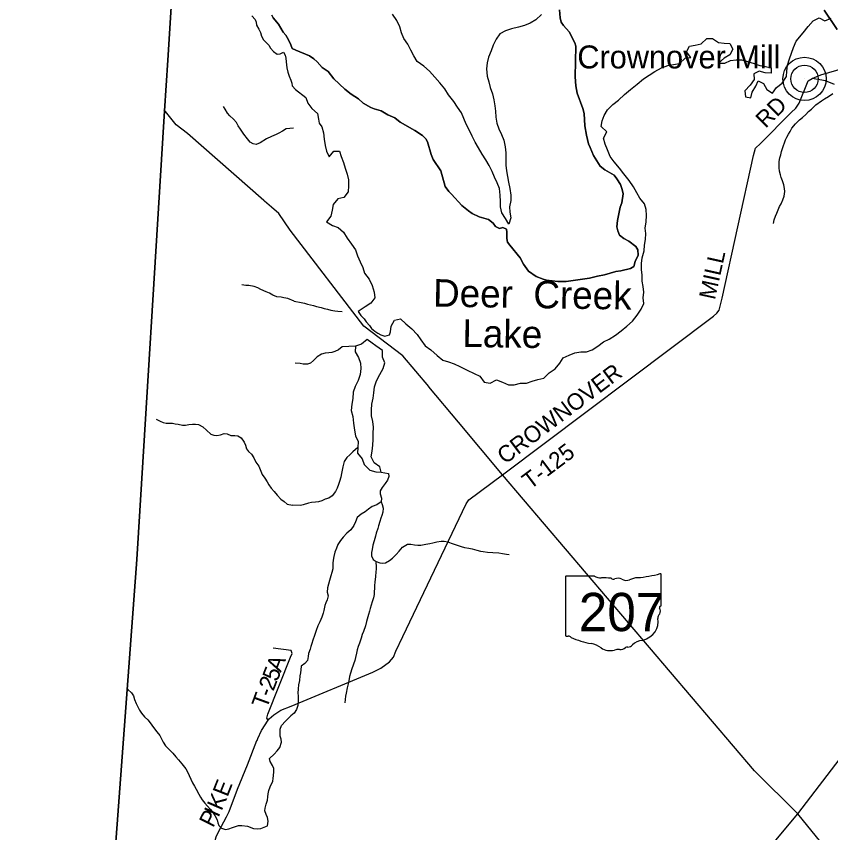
# Model space of a CAD drawing. Extents: x 1643459 to 2064572, y 425441 to 780708.
# Drawn here: x 1752151 to 1766937, y 576739 to 591567 of the extents above; entities that cross this region are included whole.
import ezdxf

# ---------------------------------------------------------------- set-up
doc = ezdxf.new("R2010")
doc.units = 0
for name, color, linetype in [('GE_P_Alignment_100_Curve_Data', 7, 'Continuous'), ('GM_X_City_Street', 7, 'Continuous'), ('GM_X_Interstate_Route', 7, 'Continuous'), ('GM_X_Interstate_Shield', 7, 'Continuous'), ('GM_X_Major_River', 7, 'Continuous'), ('GM_X_Major_River_Text', 7, 'Continuous'), ('GM_X_Minor_Lake', 7, 'Continuous'), ('GM_X_Rail_Line', 7, 'Continuous'), ('GM_X_Section_Text', 7, 'Continuous'), ('GM_X_Township_ROW', 7, 'Continuous'), ('GM_X_US_Route', 7, 'Continuous'), ('GM_X_US_Shield', 7, 'Continuous'), ('PM_P_Cells', 7, 'Continuous'), ('RD_X_Text', 7, 'Continuous'), ('ST_Details', 7, 'Continuous')]:
    doc.layers.add(name, color=color, linetype=linetype)

msp = doc.modelspace()

# ---------------------------------------------------------------- linework, layer by layer
at = {"layer": 'GE_P_Alignment_100_Curve_Data'}
for radius in [393, 249]:
    msp.add_circle((1766463, 590431), radius, dxfattribs=at)
at = {"layer": 'GM_X_City_Street'}
for points in [[(1753562, 571274), (1754339, 581698), (1754843, 589851), (1754900, 590773), (1755032, 592905)], [(1762014, 591688), (1762025, 591541), (1762043, 591463), (1762085, 591401), (1762190, 591284), (1762291, 591087), (1762309, 591024), (1762300, 590467), (1762309, 590302), (1762333, 590170), (1762439, 589894), (1762459, 589802), (1762474, 589581), (1762505, 589407), (1762542, 589250), (1762572, 589184), (1762631, 589039), (1762752, 588844), (1762834, 588777), (1763004, 588680), (1763055, 588616), (1763119, 588511), (1763150, 588424), (1763168, 588342), (1763145, 588178), (1763113, 588100), (1763064, 587857), (1763057, 587743), (1763075, 587671), (1763104, 587592), (1763180, 587530), (1763270, 587485), (1763401, 587386), (1763435, 587328), (1763441, 587230), (1763386, 587111), (1763366, 587023), (1763303, 586988), (1763127, 586946), (1763035, 586935), (1762831, 586872), (1762704, 586850), (1762558, 586813), (1762136, 586751), (1761981, 586750), (1761779, 586773), (1761717, 586790), (1761590, 586842), (1761452, 586939), (1761361, 587064), (1761297, 587181), (1761113, 587409), (1761072, 587467), (1761059, 587531), (1761059, 587646), (1761050, 587700), (1760984, 587734), (1760922, 587714), (1760854, 587747), (1760808, 587811), (1760724, 587874), (1760554, 587927), (1760429, 587988), (1760359, 588032), (1760239, 588129), (1760054, 588339), (1760002, 588383), (1759937, 588478), (1759860, 588759), (1759721, 588968), (1759683, 589059), (1759617, 589286), (1759589, 589340), (1759525, 589401), (1759385, 589494), (1759122, 589646), (1759022, 589726), (1758899, 589775), (1758775, 589852), (1758651, 589885), (1758589, 589911), (1758449, 589990), (1758364, 590067), (1758232, 590152), (1758116, 590243), (1757915, 590432), (1757810, 590567), (1757702, 590640), (1757615, 590743), (1757555, 590795), (1757473, 590852), (1757224, 590950), (1757158, 590980), (1757138, 591050), (1757094, 591140), (1757047, 591225), (1756995, 591281), (1756914, 591427), (1756814, 591541), (1756788, 591590)], [(1756788, 591590), (1756814, 591541), (1756914, 591427), (1756995, 591281), (1757047, 591225), (1757094, 591140), (1757138, 591050), (1757158, 590980), (1757224, 590950), (1757473, 590852), (1757555, 590795), (1757615, 590743), (1757702, 590640), (1757810, 590567), (1757915, 590432), (1758116, 590243), (1758232, 590152), (1758364, 590067), (1758449, 589990), (1758589, 589911), (1758651, 589885), (1758775, 589852), (1758899, 589775), (1759022, 589726), (1759122, 589646), (1759385, 589494), (1759525, 589401), (1759589, 589340), (1759617, 589286), (1759683, 589059), (1759721, 588968), (1759860, 588759), (1759937, 588478), (1760002, 588383), (1760054, 588339), (1760239, 588129), (1760359, 588032), (1760429, 587988), (1760554, 587927), (1760724, 587874), (1760808, 587811), (1760854, 587747), (1760922, 587714), (1760984, 587734), (1761050, 587700), (1761059, 587646), (1761059, 587531), (1761072, 587467), (1761113, 587409), (1761297, 587181), (1761361, 587064), (1761452, 586939), (1761590, 586842), (1761717, 586790), (1761779, 586773), (1761981, 586750), (1762136, 586751), (1762558, 586813), (1762704, 586850), (1762831, 586872), (1763035, 586935), (1763127, 586946), (1763303, 586988), (1763366, 587023), (1763386, 587111), (1763441, 587230), (1763435, 587328), (1763401, 587386), (1763270, 587485), (1763180, 587530), (1763104, 587592), (1763075, 587671), (1763057, 587743), (1763064, 587857), (1763113, 588100), (1763145, 588178), (1763168, 588342), (1763150, 588424), (1763119, 588511), (1763055, 588616), (1763004, 588680), (1762834, 588777), (1762752, 588844), (1762631, 589039), (1762572, 589184), (1762542, 589250), (1762505, 589407), (1762474, 589581), (1762459, 589802), (1762439, 589894), (1762333, 590170), (1762309, 590302), (1762300, 590467), (1762309, 591024), (1762291, 591087), (1762190, 591284), (1762085, 591401), (1762043, 591463), (1762025, 591541), (1762014, 591688)], [(1767057, 591328), (1766816, 591682)], [(1766816, 591682), (1767057, 591328)]]:
    msp.add_lwpolyline(points, dxfattribs=at)
at = {"layer": 'GM_X_Interstate_Route'}
msp.add_lwpolyline([(1755763, 604727), (1755032, 592905), (1754900, 590773), (1754843, 589851), (1754339, 581698), (1753562, 571274), (1753386, 568784), (1753383, 568749), (1753220, 566444), (1752151, 553079), (1757255, 552802), (1765505, 552299), (1775689, 551676), (1780637, 551427), (1783571, 551280), (1785638, 551176)], dxfattribs=at)
at = {"layer": 'GM_X_Interstate_Shield'}
for points in [[(1756425, 591578), (1756486, 591511), (1756506, 591459), (1756513, 591408), (1756555, 591332), (1756584, 591275), (1756600, 591207), (1756639, 591138), (1756734, 591043), (1756768, 590989), (1756819, 590926), (1756887, 590881), (1756943, 590887), (1757003, 590914), (1757032, 590860), (1757044, 590810), (1757051, 590739), (1757055, 590687), (1757062, 590631), (1757080, 590553), (1757105, 590480), (1757134, 590410), (1757156, 590353), (1757161, 590303), (1757217, 590237)], [(1761684, 591603), (1761583, 591505), (1761479, 591446), (1761378, 591402), (1761268, 591372), (1761143, 591342), (1761035, 591306), (1760931, 591250), (1760862, 591150), (1760808, 591045), (1760770, 590939), (1760726, 590827), (1760698, 590722), (1760686, 590612), (1760698, 590480), (1760728, 590375), (1760754, 590275), (1760798, 590159), (1760818, 590052), (1760838, 589944), (1760850, 589844), (1760860, 589735), (1760874, 589629), (1760909, 589523), (1760959, 589423), (1761001, 589316), (1761027, 589194), (1761041, 589090), (1761039, 588979), (1761037, 588865), (1761051, 588761), (1761071, 588660), (1761087, 588554), (1761113, 588438), (1761127, 588319), (1761127, 588219), (1761105, 588109), (1761109, 588008), (1761127, 587906), (1761095, 587792), (1761035, 587896), (1760965, 588000), (1760943, 588105), (1760943, 588205), (1760939, 588319), (1760921, 588438), (1760882, 588544), (1760832, 588644), (1760792, 588751), (1760738, 588857), (1760678, 588961), (1760609, 589065), (1760545, 589176), (1760485, 589282), (1760429, 589392), (1760374, 589503), (1760320, 589609), (1760278, 589709), (1760234, 589812), (1760160, 589916), (1760097, 590018), (1759999, 590141), (1759929, 590249), (1759840, 590357), (1759752, 590460), (1759652, 590572), (1759547, 590660), (1759429, 590746), (1759371, 590847), (1759314, 590951), (1759258, 591061), (1759186, 591162), (1759144, 591270), (1759114, 591378), (1759057, 591491), (1758981, 591607)], [(1764792, 591166), (1764900, 591091), (1765002, 591081), (1765107, 591075), (1765159, 590969), (1765109, 590867), (1765002, 590807), (1764902, 590718), (1765014, 590716), (1765119, 590764), (1765221, 590776), (1765324, 590779), (1765428, 590748), (1765546, 590708), (1765649, 590676), (1765755, 590654), (1765856, 590634), (1765858, 590534), (1765745, 590542), (1765641, 590570), (1765540, 590522), (1765546, 590421), (1765478, 590315), (1765380, 590211), (1765390, 590103), (1765490, 590086), (1765510, 590191), (1765581, 590297), (1765619, 590397), (1765719, 590345), (1765775, 590241), (1765880, 590173), (1765952, 590275), (1766054, 590355), (1766135, 590472), (1766141, 590574), (1766153, 590678), (1766189, 590793), (1766227, 590897), (1766263, 591001), (1766309, 591116), (1766440, 591270), (1766530, 591384), (1766619, 591485), (1766731, 591539), (1766831, 591487), (1766944, 591531)], [(1758945, 585838), (1758955, 585938), (1759019, 586049), (1759126, 586071), (1759226, 585984), (1759330, 585890), (1759431, 585790), (1759497, 585690), (1759577, 585585), (1759680, 585511), (1759792, 585407), (1759893, 585321), (1759997, 585292), (1760103, 585258), (1760206, 585204), (1760338, 585140), (1760465, 585080), (1760569, 585030), (1760647, 584921), (1760754, 584903), (1760872, 584962), (1760977, 584925), (1761089, 584871), (1761190, 584871), (1761306, 584905), (1761412, 584903), (1761517, 584943), (1761619, 584968), (1761728, 584996), (1761828, 585090), (1761932, 585164), (1762021, 585266), (1762081, 585367), (1762189, 585413), (1762292, 585453), (1762400, 585473), (1762503, 585475), (1762607, 585509), (1762711, 585575), (1762812, 585654), (1762916, 585702), (1763029, 585778), (1763135, 585852), (1763235, 585940), (1763338, 586029), (1763424, 586139), (1763496, 586247), (1763543, 586352), (1763535, 586454), (1763545, 586558), (1763533, 586658), (1763515, 586759), (1763515, 586865), (1763505, 586969), (1763503, 587076), (1763517, 587178), (1763549, 587308), (1763559, 587411), (1763575, 587513), (1763581, 587621), (1763569, 587722), (1763587, 587836), (1763591, 587952), (1763587, 588061), (1763555, 588161), (1763470, 588263), (1763418, 588363), (1763356, 588470), (1763278, 588586), (1763179, 588706), (1763101, 588807), (1763007, 588923), (1762934, 589023), (1762882, 589144), (1762842, 589248), (1762812, 589356), (1762870, 589467), (1762770, 589567), (1762786, 589667), (1762826, 589768), (1762882, 589870), (1762983, 589968), (1763087, 590046), (1763195, 590149), (1763302, 590239), (1763422, 590335), (1763541, 590429), (1763643, 590500), (1763745, 590564), (1763868, 590630), (1763978, 590672), (1764081, 590694), (1764191, 590708), (1764296, 590809), (1764396, 590821), (1764322, 590923), (1764376, 591025), (1764478, 591043), (1764585, 591067), (1764689, 591162), (1764792, 591166)], [(1757217, 590237), (1757405, 590094), (1757445, 589992), (1757517, 589890), (1757622, 589804), (1757640, 589701), (1757651, 589624), (1757696, 589561), (1757730, 589449), (1757740, 589336), (1757760, 589220), (1757784, 589120), (1757831, 589015), (1757917, 589120), (1758019, 589120), (1758052, 589019), (1758094, 588915), (1758124, 588811), (1758156, 588698), (1758180, 588598), (1758182, 588486), (1758174, 588381), (1758100, 588275), (1757991, 588255), (1757905, 588147), (1757885, 588044), (1757859, 587940), (1757784, 587836), (1757889, 587766), (1757993, 587730), (1758094, 587645), (1758160, 587539), (1758238, 587431), (1758308, 587324), (1758345, 587214), (1758393, 587106), (1758441, 587003), (1758475, 586899), (1758555, 586795), (1758614, 586677), (1758650, 586558), (1758662, 586456), (1758590, 586356), (1758487, 586293), (1758358, 586207)], [(1758358, 586207), (1758408, 586135), (1758469, 586070), (1758501, 586018), (1758563, 585949), (1758601, 585899), (1758662, 585849), (1758716, 585814), (1758768, 585784), (1758844, 585759), (1758929, 585780)], [(1758929, 585780), (1758945, 585838)], [(1758521, 585700), (1758417, 585615), (1758312, 585577), (1758304, 585473), (1758363, 585371), (1758399, 585270), (1758407, 585168), (1758395, 585064), (1758357, 584953), (1758306, 584841), (1758268, 584741), (1758258, 584625), (1758240, 584522), (1758230, 584410), (1758258, 584300), (1758274, 584175), (1758294, 584051), (1758308, 583949), (1758359, 583844), (1758353, 583734), (1758347, 583634), (1758433, 583529), (1758465, 583425), (1758569, 583323), (1758676, 583293), (1758778, 583287), (1758754, 583387), (1758650, 583459), (1758596, 583565), (1758610, 583670), (1758622, 583778), (1758630, 583880), (1758632, 583991), (1758634, 584103), (1758622, 584205), (1758600, 584310), (1758598, 584418), (1758608, 584524), (1758628, 584631), (1758644, 584731), (1758656, 584839), (1758692, 584947), (1758754, 585064), (1758814, 585172), (1758841, 585274), (1758798, 585377), (1758798, 585477), (1758800, 585498)], [(1758800, 585498), (1758677, 585582), (1758613, 585630), (1758521, 585700)]]:
    msp.add_lwpolyline(points, dxfattribs=at)
at = {"layer": 'GM_X_Major_River_Text'}
for points in [[(1766601, 590435), (1766759, 590502), (1767197, 590632), (1767263, 590710), (1767587, 591091)], [(1760979, 583240), (1764812, 586122), (1764868, 586178), (1764914, 586232), (1764965, 586448), (1765537, 589042), (1765570, 589170), (1765664, 589260), (1766222, 589822), (1766304, 589896), (1766365, 589988), (1766528, 590398), (1766601, 590435)], [(1767004, 590326), (1766844, 590397), (1766601, 590435)], [(1766343, 577080), (1768805, 580305), (1768871, 580389), (1768929, 580431), (1769731, 580592), (1769761, 580602), (1769775, 580650), (1770166, 585896), (1770183, 585966), (1770199, 586048), (1770188, 586171), (1770237, 586924), (1770241, 587002), (1770267, 587102), (1770528, 587903)], [(1756726, 578784), (1756698, 578816), (1756719, 578890), (1757130, 579929), (1757161, 579993), (1757139, 580045), (1756814, 580090)], [(1762255, 570655), (1762271, 572123), (1762265, 572165), (1762281, 572209), (1763383, 573531), (1766343, 577080)]]:
    msp.add_lwpolyline(points, dxfattribs=at)
at = {"layer": 'GM_X_Minor_Lake'}
for points in [[(1759169, 580305), (1760318, 582712), (1760368, 582784), (1760979, 583240)], [(1756521, 578412), (1756536, 578451), (1756601, 578596), (1756726, 578784), (1756740, 578806), (1756825, 578881), (1756951, 578964), (1757142, 579039), (1758621, 579653), (1758771, 579726), (1758927, 579844), (1759000, 579928), (1759040, 580034), (1759168, 580303), (1759169, 580305)], [(1753600, 570302), (1753614, 570357), (1753747, 570787), (1753824, 570971), (1755206, 574010), (1755350, 574344), (1755395, 574508), (1755471, 574788), (1755499, 574950), (1755717, 576335), (1755750, 576551), (1755777, 576661), (1755828, 576767), (1755964, 577024), (1756014, 577124), (1756167, 577532), (1756346, 577971), (1756520, 578411), (1756521, 578412)]]:
    msp.add_lwpolyline(points, dxfattribs=at)
at = {"layer": 'GM_X_Rail_Line'}
msp.add_line((1766463, 590431), (1766463, 590431), dxfattribs=at)
at = {"layer": 'GM_X_US_Route'}
for points in [[(1765899, 587805), (1765913, 587873), (1765935, 587935), (1765958, 587993), (1765984, 588055), (1766010, 588111), (1766036, 588163), (1766069, 588233), (1766093, 588303), (1766104, 588384), (1766098, 588440), (1766086, 588504), (1766060, 588580), (1766041, 588639), (1766027, 588689), (1766007, 588755), (1766000, 588817), (1766000, 588874), (1766004, 588928), (1766017, 588994), (1766033, 589052), (1766047, 589110), (1766061, 589166), (1766080, 589222), (1766098, 589272), (1766118, 589322), (1766144, 589372), (1766173, 589424), (1766199, 589478), (1766233, 589536), (1766298, 589616), (1766370, 589686), (1766428, 589730), (1766489, 589786), (1766535, 589839), (1766587, 589883), (1766668, 589957), (1766770, 590035), (1766824, 590069), (1766895, 590112), (1766975, 590166)], [(1757186, 589535), (1757114, 589532), (1757050, 589522), (1756983, 589481), (1756917, 589446), (1756867, 589422), (1756784, 589387), (1756694, 589341), (1756577, 589272), (1756503, 589241), (1756451, 589250), (1756395, 589280), (1756346, 589345), (1756283, 589426), (1756221, 589516), (1756180, 589577), (1756147, 589640), (1756095, 589700), (1756026, 589757), (1755986, 589810), (1755943, 589878), (1755911, 589931)], [(1757197, 586394), (1757081, 586440), (1757009, 586455), (1756957, 586464), (1756879, 586474), (1756809, 586501), (1756750, 586540), (1756690, 586563), (1756592, 586608), (1756533, 586638), (1756469, 586657), (1756373, 586676), (1756321, 586680), (1756245, 586689)], [(1757197, 586394), (1757320, 586371), (1757382, 586355), (1757440, 586340), (1757494, 586324), (1757546, 586312), (1757602, 586298), (1757684, 586277), (1757742, 586261), (1757798, 586246), (1757860, 586230), (1757936, 586217), (1757988, 586211), (1758068, 586205)], [(1758312, 585577), (1758065, 585563), (1758000, 585509), (1757936, 585477), (1757878, 585460), (1757824, 585452), (1757760, 585446), (1757694, 585433), (1757614, 585385), (1757545, 585315), (1757495, 585267), (1757437, 585251), (1757361, 585248), (1757305, 585262), (1757213, 585267)], [(1754691, 584251), (1754761, 584211), (1754816, 584192), (1754870, 584177), (1754922, 584179), (1754984, 584180), (1755036, 584168), (1755092, 584157), (1755168, 584140), (1755222, 584139), (1755286, 584153), (1755348, 584160), (1755406, 584162), (1755458, 584151), (1755536, 584112), (1755605, 584049), (1755682, 583978), (1755736, 583959), (1755790, 583951), (1755856, 583964), (1755925, 583987), (1755981, 583981), (1756048, 583954), (1756116, 583955), (1756170, 583947), (1756232, 583908), (1756287, 583831), (1756311, 583775), (1756328, 583714), (1756365, 583664), (1756419, 583615), (1756466, 583549), (1756501, 583470), (1756555, 583397), (1756578, 583337), (1756617, 583246), (1756664, 583176), (1756708, 583111), (1756737, 583055), (1756778, 582994), (1756832, 582939), (1756887, 582869), (1756956, 582798), (1757014, 582757), (1757071, 582708), (1757163, 582685)], [(1758353, 583734), (1758261, 583655), (1758207, 583601), (1758149, 583555), (1758104, 583479), (1758082, 583383), (1758068, 583323), (1758055, 583265), (1758045, 583196), (1758021, 583116), (1758000, 583066), (1757974, 582994), (1757944, 582934), (1757887, 582858), (1757825, 582816), (1757761, 582795), (1757701, 582767), (1757636, 582747), (1757580, 582742), (1757508, 582734), (1757454, 582722), (1757358, 582693), (1757308, 582679), (1757163, 582685)], [(1758778, 583287), (1758906, 583266), (1758912, 583206), (1758889, 583142), (1758849, 583082), (1758792, 583008), (1758760, 582948), (1758758, 582896), (1758784, 582817), (1758777, 582749), (1758695, 582691), (1758613, 582666), (1758546, 582616), (1758482, 582566), (1758410, 582525), (1758341, 582463), (1758309, 582385), (1758277, 582321), (1758222, 582241), (1758150, 582179), (1758086, 582109), (1758035, 582043), (1757989, 581973), (1757963, 581909), (1757936, 581835), (1757914, 581755), (1757901, 581691), (1757897, 581637), (1757897, 581587), (1757899, 581534), (1757882, 581466), (1757864, 581402), (1757838, 581322), (1757817, 581254), (1757799, 581188), (1757794, 581108), (1757812, 581040), (1757796, 580971), (1757773, 580915), (1757751, 580865), (1757733, 580777), (1757720, 580727), (1757700, 580651), (1757664, 580571), (1757627, 580495), (1757593, 580411), (1757562, 580321), (1757536, 580235), (1757514, 580175), (1757497, 580121), (1757485, 580071), (1757457, 579992), (1757448, 579940), (1757436, 579866), (1757388, 579812), (1757323, 579765), (1757315, 579694), (1757309, 579644), (1757301, 579586), (1757292, 579504), (1757276, 579422), (1757269, 579354), (1757265, 579275), (1757267, 579225), (1757271, 579175), (1757270, 579119), (1757260, 579047), (1757240, 578977), (1757195, 578909), (1757135, 578863)], [(1758777, 582749), (1758791, 582701), (1758809, 582631), (1758808, 582562), (1758788, 582502), (1758770, 582450), (1758751, 582392), (1758725, 582314), (1758713, 582264), (1758686, 582178), (1758670, 582126), (1758646, 582042), (1758627, 581960), (1758609, 581884), (1758598, 581830), (1758602, 581769), (1758632, 581699), (1758686, 581663), (1758750, 581640), (1758802, 581636), (1758852, 581640), (1758928, 581683), (1758982, 581727), (1759047, 581791), (1759105, 581853), (1759163, 581927), (1759256, 581982), (1759314, 581980), (1759382, 581970), (1759444, 581961), (1759494, 581963), (1759588, 581977), (1759660, 581990), (1759714, 582004), (1759788, 582024), (1759866, 582035), (1759920, 582035), (1759986, 582023), (1760044, 582000), (1760116, 581974), (1760174, 581953), (1760226, 581939), (1760290, 581921), (1760368, 581908), (1760428, 581896), (1760510, 581873), (1760576, 581853), (1760630, 581847), (1760706, 581836), (1760802, 581830), (1760910, 581821), (1760978, 581809), (1761048, 581800), (1761100, 581794)], [(1758686, 581663), (1758680, 581639), (1758685, 581584), (1758687, 581528), (1758679, 581474), (1758670, 581392), (1758662, 581292), (1758656, 581230), (1758653, 581177), (1758651, 581119), (1758651, 581067), (1758634, 581005), (1758612, 580933), (1758575, 580811), (1758561, 580761), (1758545, 580703), (1758508, 580576), (1758488, 580498), (1758455, 580392), (1758433, 580338), (1758413, 580270), (1758380, 580180), (1758360, 580120), (1758340, 580058), (1758329, 580002), (1758307, 579920), (1758297, 579866), (1758244, 579713), (1758221, 579639), (1758203, 579575), (1758189, 579497), (1758176, 579445), (1758160, 579367), (1758138, 579273), (1758129, 579219), (1758119, 579159), (1758115, 579096)], [(1754155, 579363), (1754177, 579337), (1754244, 579278), (1754276, 579224), (1754295, 579155), (1754328, 579087), (1754366, 579014), (1754389, 578964), (1754421, 578910), (1754476, 578845), (1754540, 578786), (1754583, 578733), (1754640, 578651), (1754704, 578568), (1754757, 578507), (1754789, 578443), (1754816, 578382), (1754859, 578318), (1754909, 578265), (1754992, 578182), (1755048, 578115), (1755093, 578065), (1755158, 577990), (1755226, 577899), (1755259, 577841), (1755289, 577780), (1755320, 577710), (1755351, 577643), (1755383, 577585), (1755414, 577532), (1755463, 577440), (1755495, 577383), (1755528, 577333), (1755574, 577272), (1755669, 577167), (1755711, 577116), (1755754, 577052), (1755799, 576971), (1755811, 576919), (1755830, 576869), (1755874, 576818), (1755946, 576797), (1756008, 576807), (1756078, 576830), (1756132, 576854), (1756186, 576867), (1756248, 576872), (1756348, 576857), (1756456, 576812), (1756536, 576807), (1756588, 576813), (1756650, 576838), (1756713, 576866), (1756725, 576950), (1756712, 577014), (1756688, 577071), (1756661, 577133), (1756670, 577183), (1756690, 577257), (1756709, 577331), (1756720, 577391), (1756724, 577443), (1756733, 577507), (1756759, 577573), (1756806, 577673), (1756815, 577723), (1756821, 577779), (1756826, 577841), (1756828, 577907), (1756805, 577958), (1756762, 578030), (1756750, 578089), (1756831, 578164), (1756889, 578224), (1756934, 578285), (1756963, 578383), (1756957, 578438), (1756942, 578494), (1756939, 578554), (1756943, 578620), (1756968, 578686), (1757037, 578762), (1757135, 578863)]]:
    msp.add_lwpolyline(points, dxfattribs=at)
at = {"layer": 'RD_X_Text'}
for points in [[(1756645, 588221), (1755259, 589438), (1755054, 589599), (1754836, 589871)], [(1759639, 584842), (1759170, 585402), (1758460, 585940), (1757126, 587686), (1756918, 587985), (1756784, 588098), (1756655, 588212), (1756645, 588221)], [(1767230, 575986), (1766343, 577080), (1765555, 577863), (1760979, 583240), (1760180, 584195), (1759641, 584838), (1759639, 584842)]]:
    msp.add_lwpolyline(points, dxfattribs=at)
at = {"layer": 'ST_Details'}
for p, q in [((1763861, 580872), (1763861, 581425)), ((1762121, 581381), (1762121, 580324)), ((1762648, 581399), (1762138, 581399)), ((1763861, 580873), (1763861, 580872))]:
    msp.add_line(p, q, dxfattribs=at)
for centre, major_axis, start_param, end_param in [((1763242, 582840), (1845, 0), 4.814394, 5.042369), ((1763842, 581428), (19.4, 0), 6.141152, 7.989035), ((1762141, 581383), (20.2, 0), 1.712693, 3.28349), ((1762769, 581522), (196, 0), 4.042523, 4.731795), ((1762834, 580806), (702, 0), 1.404758, 1.657858), ((1762994, 581389), (56.4, 0), 3.836095, 5.185415), ((1763076, 581266), (117, 0), 0.950623, 2.079405), ((1763228, 581434), (141, 0), 4.081561, 5.145723), ((1763477, 581076), (371, 0), 1.699011, 2.107814), ((1763857, 580832), (30, 0), 1.883978, 3.671073), ((1763841, 580870), (20.7, 0), 5.05454, 6.418171), ((1763931, 580641), (131, 0), 2.387724, 3.262537), ((1763666, 580762), (180, 0), 5.934695, 6.695948), ((1763345, 580571), (462, 0), 5.101752, 6.440018), ((1762141, 580322), (20.3, 0), 3.00124, 4.508301), ((1762144, 580430), (155, 0), 4.665946, 4.897461), ((1762176, 580263), (56, 0), 0.519207, 1.627899), ((1762883, 581213), (1333, 0), 4.195997, 4.488961), ((1762485, 579850), (417, 0), 0.823519, 1.323587), ((1762936, 580258), (265, 0), 4.026481, 4.996735), ((1763109, 580179), (141, 0), 4.691044, 5.507374), ((1763236, 580077), (39.7, 0), 1.147584, 2.315152), ((1763219, 580222), (149, 0), 4.937069, 5.64225), ((1763540, 580028), (253, 0), 1.647645, 2.488434), ((1763089, 579893), (217, 0), 1.495662, 1.94098)]:
    msp.add_ellipse(centre, major_axis=major_axis, ratio=0.8, start_param=start_param, end_param=end_param, dxfattribs=at)

# ---------------------------------------------------------------- texts
at = {"layer": 'GM_X_Major_River'}
for s, rotation, p in [('RD', 45, (1765756, 589521)), ('MILL', 77.5347, (1764835, 586406)), ('CROWNOVER', 36.9768, (1761025, 583420)), ('T-125', 37.0385, (1761480, 582963)), ('A', 68.3377, (1756953, 579640)), ('5', 68.3929, (1756886, 579470)), ('2', 68.4082, (1756818, 579299)), ('T', 70.0065, (1756698, 578977)), ('-', 68.5935, (1756774, 579186))]:
    msp.add_text(s, height=300, rotation=rotation, dxfattribs=at).set_placement(p)
at = {"layer": 'GM_X_Section_Text'}
for s, rotation, p in [('E', 68.4377, (1755985, 577375)), ('K', 66.6066, (1755877, 577123)), ('P', 63.2798, (1755724, 576815)), ('I', 64.3759, (1755818, 577001))]:
    msp.add_text(s, height=300, rotation=rotation, dxfattribs=at).set_placement(p)
at = {"layer": 'GM_X_Township_ROW'}
msp.add_text('Crownover Mill', height=417, rotation=0, dxfattribs=at).set_placement((1762337, 590621))
at = {"layer": 'GM_X_US_Shield'}
for s, height, rotation, p in [('Deer  Creek', 499.98, 359.1156, (1759715, 586295)), ('Lake', 500, 359.1155, (1760247, 585563))]:
    msp.add_text(s, height=height, rotation=rotation, dxfattribs=at).set_placement(p)
at = {"layer": 'PM_P_Cells'}
msp.add_text('207', height=1, rotation=0, dxfattribs=at).set_placement((1762619, 580710))
for s in ['s', 'r']:
    msp.add_text(s, height=1, dxfattribs=at).set_placement((1762972, 580782))
at = {"layer": 'ST_Details'}
msp.add_text('207', height=696.1, dxfattribs=at).set_placement((1762364, 580399))

doc.saveas('drawing.dxf')
